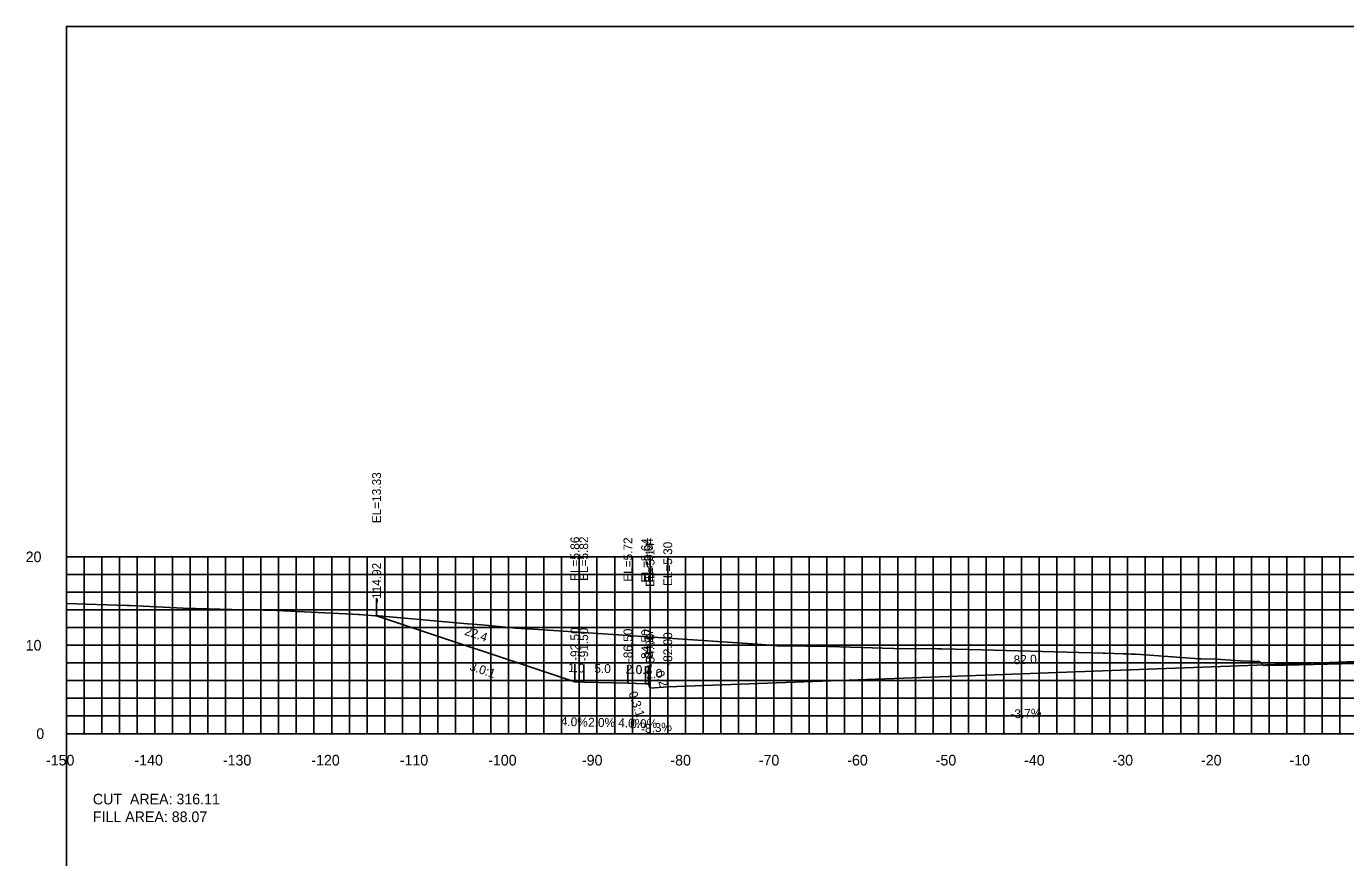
# Model space of a CAD drawing. Extents: x 1797419 to 1809236, y 248759 to 251512.
# Drawn here: x 1805536.5 to 1805685.6, y 250513.2 to 250607.3 of the extents above; entities that cross this region are included whole.
import ezdxf

# ---------------------------------------------------------------- set-up
doc = ezdxf.new("R2010")
doc.units = 0
for name, color, linetype in [('10', 7, 'Continuous'), ('3', 7, 'Continuous'), ('31', 7, 'Continuous'), ('4', 7, 'Continuous'), ('60', 7, 'Continuous'), ('ANNO-TXT', 7, 'Continuous'), ('CL-CNST', 7, 'Continuous'), ('Level 62', 7, 'Continuous'), ('M-ROADS', 7, 'Continuous')]:
    doc.layers.add(name, color=color, linetype=linetype)

msp = doc.modelspace()

# ---------------------------------------------------------------- linework, layer by layer
for p, q in [((1805576.08, 250540.59), (1805576.08, 250542.59)), ((1805598.5, 250533.11), (1805598.5, 250535.11)), ((1805599.5, 250533.07), (1805599.5, 250535.07)), ((1805604.5, 250532.97), (1805604.5, 250534.97)), ((1805606.5, 250532.89), (1805606.5, 250534.89)), ((1805606.83, 250532.89), (1805606.83, 250534.89)), ((1805607, 250532.39), (1805607, 250534.39)), ((1805609, 250532.56), (1805609, 250534.56))]:
    msp.add_line(p, q)
msp.add_lwpolyline([(1805541, 250417.26), (1805841, 250417.26), (1805841, 250607.26), (1805541, 250607.26)], close=True)
at = {"layer": '60'}
for p, q in [((1805540.94, 250547.26), (1805541, 250547.26)), ((1805541, 250527.26), (1805541, 250547.26)), ((1805540.94, 250537.26), (1805541, 250537.26)), ((1805540.94, 250527.26), (1805541, 250527.26)), ((1805541, 250527.26), (1805841, 250527.26)), ((1805541, 250527.2), (1805541, 250527.26)), ((1805551, 250527.2), (1805551, 250527.26)), ((1805561, 250527.2), (1805561, 250527.26)), ((1805571, 250527.2), (1805571, 250527.26)), ((1805581, 250527.2), (1805581, 250527.26)), ((1805591, 250527.2), (1805591, 250527.26)), ((1805601, 250527.2), (1805601, 250527.26)), ((1805611, 250527.2), (1805611, 250527.26)), ((1805621, 250527.2), (1805621, 250527.26)), ((1805631, 250527.2), (1805631, 250527.26)), ((1805641, 250527.2), (1805641, 250527.26)), ((1805651, 250527.2), (1805651, 250527.26)), ((1805661, 250527.2), (1805661, 250527.26)), ((1805671, 250527.2), (1805671, 250527.26)), ((1805681, 250527.2), (1805681, 250527.26))]:
    msp.add_line(p, q, dxfattribs=at)
at = {"layer": 'CL-CNST'}
msp.add_lwpolyline([(1805576.08, 250540.59), (1805598.5, 250533.11), (1805599.5, 250533.07), (1805604.5, 250532.97), (1805606.5, 250532.89), (1805606.83, 250532.89), (1805607, 250532.39), (1805609, 250532.56), (1805691, 250535.59), (1805749, 250537.74), (1805751, 250537.57), (1805751.17, 250538.07), (1805751.5, 250538.07), (1805753.5, 250538.15), (1805758.5, 250538.25), (1805759.5, 250538.29), (1805763.19, 250537.06)], dxfattribs=at)
at = {"layer": 'Level 62'}
for p, q in [((1805541, 250547.26), (1805841, 250547.26)), ((1805541, 250527.26), (1805541, 250547.26)), ((1805543, 250527.26), (1805543, 250547.26)), ((1805545, 250527.26), (1805545, 250547.26)), ((1805547, 250527.26), (1805547, 250547.26)), ((1805549, 250527.26), (1805549, 250547.26)), ((1805551, 250527.26), (1805551, 250547.26)), ((1805553, 250527.26), (1805553, 250547.26)), ((1805555, 250527.26), (1805555, 250547.26)), ((1805557, 250527.26), (1805557, 250547.26)), ((1805559, 250527.26), (1805559, 250547.26)), ((1805561, 250527.26), (1805561, 250547.26)), ((1805563, 250527.26), (1805563, 250547.26)), ((1805565, 250527.26), (1805565, 250547.26)), ((1805567, 250527.26), (1805567, 250547.26)), ((1805569, 250527.26), (1805569, 250547.26)), ((1805571, 250527.26), (1805571, 250547.26)), ((1805573, 250527.26), (1805573, 250547.26)), ((1805575, 250527.26), (1805575, 250547.26)), ((1805577, 250527.26), (1805577, 250547.26)), ((1805579, 250527.26), (1805579, 250547.26)), ((1805581, 250527.26), (1805581, 250547.26)), ((1805583, 250527.26), (1805583, 250547.26)), ((1805585, 250527.26), (1805585, 250547.26)), ((1805587, 250527.26), (1805587, 250547.26)), ((1805589, 250527.26), (1805589, 250547.26)), ((1805591, 250527.26), (1805591, 250547.26)), ((1805593, 250527.26), (1805593, 250547.26)), ((1805595, 250527.26), (1805595, 250547.26)), ((1805597, 250527.26), (1805597, 250547.26)), ((1805599, 250527.26), (1805599, 250547.26)), ((1805601, 250527.26), (1805601, 250547.26)), ((1805603, 250527.26), (1805603, 250547.26)), ((1805605, 250527.26), (1805605, 250547.26)), ((1805607, 250527.26), (1805607, 250547.26)), ((1805609, 250527.26), (1805609, 250547.26)), ((1805611, 250527.26), (1805611, 250547.26)), ((1805613, 250527.26), (1805613, 250547.26)), ((1805615, 250527.26), (1805615, 250547.26)), ((1805617, 250527.26), (1805617, 250547.26)), ((1805619, 250527.26), (1805619, 250547.26)), ((1805621, 250527.26), (1805621, 250547.26)), ((1805623, 250527.26), (1805623, 250547.26)), ((1805625, 250527.26), (1805625, 250547.26)), ((1805627, 250527.26), (1805627, 250547.26)), ((1805629, 250527.26), (1805629, 250547.26)), ((1805631, 250527.26), (1805631, 250547.26)), ((1805633, 250527.26), (1805633, 250547.26)), ((1805635, 250527.26), (1805635, 250547.26)), ((1805637, 250527.26), (1805637, 250547.26)), ((1805639, 250527.26), (1805639, 250547.26)), ((1805641, 250527.26), (1805641, 250547.26)), ((1805643, 250527.26), (1805643, 250547.26)), ((1805645, 250527.26), (1805645, 250547.26)), ((1805647, 250527.26), (1805647, 250547.26)), ((1805649, 250527.26), (1805649, 250547.26)), ((1805651, 250527.26), (1805651, 250547.26)), ((1805653, 250527.26), (1805653, 250547.26)), ((1805655, 250527.26), (1805655, 250547.26)), ((1805657, 250527.26), (1805657, 250547.26)), ((1805659, 250527.26), (1805659, 250547.26)), ((1805661, 250527.26), (1805661, 250547.26)), ((1805663, 250527.26), (1805663, 250547.26)), ((1805665, 250527.26), (1805665, 250547.26)), ((1805667, 250527.26), (1805667, 250547.26)), ((1805669, 250527.26), (1805669, 250547.26)), ((1805671, 250527.26), (1805671, 250547.26)), ((1805673, 250527.26), (1805673, 250547.26)), ((1805675, 250527.26), (1805675, 250547.26)), ((1805677, 250527.26), (1805677, 250547.26)), ((1805679, 250527.26), (1805679, 250547.26)), ((1805681, 250527.26), (1805681, 250547.26)), ((1805683, 250527.26), (1805683, 250547.26)), ((1805685, 250527.26), (1805685, 250547.26)), ((1805541, 250545.26), (1805841, 250545.26)), ((1805541, 250543.26), (1805841, 250543.26)), ((1805541, 250541.26), (1805841, 250541.26)), ((1805541, 250539.26), (1805841, 250539.26)), ((1805541, 250537.26), (1805841, 250537.26)), ((1805541, 250535.26), (1805841, 250535.26)), ((1805541, 250533.26), (1805841, 250533.26)), ((1805541, 250531.26), (1805841, 250531.26)), ((1805541, 250529.26), (1805841, 250529.26)), ((1805541, 250527.26), (1805841, 250527.26))]:
    msp.add_line(p, q, dxfattribs=at)
at = {"layer": 'M-ROADS'}
msp.add_lwpolyline([(1805541, 250541.97), (1805547.83, 250541.75), (1805547.99, 250541.75), (1805548.19, 250541.76), (1805554.97, 250541.41), (1805555.42, 250541.41), (1805555.62, 250541.4), (1805559.71, 250541.31), (1805563.27, 250541.24), (1805563.63, 250541.24), (1805563.96, 250541.24), (1805573.38, 250540.77), (1805573.94, 250540.74), (1805574.12, 250540.73), (1805575.94, 250540.59), (1805576.32, 250540.59), (1805586.36, 250539.68), (1805587.96, 250539.56), (1805591.83, 250539.21), (1805591.85, 250539.21), (1805592.39, 250539.16), (1805593.04, 250539.12), (1805593.08, 250539.12), (1805593.83, 250539.09), (1805619.14, 250537.37), (1805621.38, 250537.18), (1805621.5, 250537.18), (1805621.74, 250537.18), (1805621.86, 250537.18), (1805622.09, 250537.18), (1805627.16, 250537.12), (1805634.58, 250536.91), (1805639.47, 250536.85), (1805639.78, 250536.84), (1805639.98, 250536.84), (1805644.51, 250536.74), (1805658.24, 250536.36), (1805658.45, 250536.35), (1805660.48, 250536.3), (1805660.98, 250536.29), (1805661, 250536.29), (1805661.43, 250536.27), (1805661.44, 250536.27), (1805661.97, 250536.26), (1805669.12, 250535.72), (1805669.29, 250535.72), (1805669.31, 250535.72), (1805671.04, 250535.69), (1805673.19, 250535.53), (1805673.75, 250535.5), (1805675.85, 250535.43), (1805675.97, 250535.33), (1805676.37, 250534.96), (1805676.44, 250534.99), (1805676.44, 250534.99), (1805676.45, 250535), (1805676.46, 250535.01), (1805676.47, 250535.01), (1805676.48, 250535.01), (1805676.49, 250535), (1805676.5, 250535), (1805676.51, 250535), (1805676.53, 250534.99), (1805676.53, 250534.99), (1805676.54, 250534.98), (1805676.56, 250534.97), (1805676.57, 250534.97), (1805676.58, 250534.97), (1805676.6, 250534.99), (1805676.63, 250535), (1805676.63, 250535), (1805676.66, 250534.99), (1805676.69, 250534.98), (1805676.7, 250534.98), (1805676.72, 250534.98), (1805676.76, 250534.99), (1805676.81, 250534.99), (1805676.87, 250534.98), (1805676.93, 250534.97), (1805676.97, 250534.97), (1805677.02, 250534.97), (1805677.11, 250534.99), (1805678.79, 250535.02), (1805690.02, 250535.27)], dxfattribs=at)

# ---------------------------------------------------------------- texts
for s, rotation, p in [('3.0:1', 341.5651, (1805586.5, 250534.48)), ('0.3:1', 288.4353, (1805604.55, 250531.85))]:
    msp.add_text(s, height=1, rotation=rotation).set_placement(p)
at = {"layer": '10'}
for s, p in [('-150', (1805538.7, 250523.66)), ('-140', (1805548.7, 250523.66)), ('-130', (1805558.7, 250523.66)), ('-120', (1805568.7, 250523.66)), ('-110', (1805578.7, 250523.66)), ('-100', (1805588.7, 250523.66)), ('-90', (1805599.3, 250523.66)), ('-80', (1805609.3, 250523.66)), ('-70', (1805619.3, 250523.66)), ('-60', (1805629.3, 250523.66)), ('-50', (1805639.3, 250523.66)), ('-40', (1805649.3, 250523.66)), ('-30', (1805659.3, 250523.66)), ('-20', (1805669.3, 250523.66)), ('-10', (1805679.3, 250523.66))]:
    msp.add_text(s, height=1.2, dxfattribs=at).set_placement(p)
at = {"layer": '3'}
for s, p in [('EL=13.33', (1805576.58, 250551.06)), ('EL=5.86', (1805599, 250544.53)), ('EL=5.82', (1805600, 250544.54)), ('EL=5.72', (1805605, 250544.44)), ('EL=5.64', (1805607, 250544.36)), ('EL=5.64', (1805607.33, 250544.36)), ('EL=5.14', (1805607.5, 250543.86)), ('EL=5.30', (1805609.5, 250543.95)), ('-114.92', (1805576.58, 250542.05)), ('-92.50', (1805599, 250535.49)), ('-91.50', (1805600, 250535.45)), ('-86.50', (1805605, 250535.35)), ('-84.50', (1805607, 250535.27)), ('-84.17', (1805607.33, 250535.35)), ('-84.00', (1805607.5, 250534.77)), ('-82.00', (1805609.5, 250534.94))]:
    msp.add_text(s, height=1, rotation=90, dxfattribs=at).set_placement(p)
at = {"layer": '31'}
for s, p in [('20', (1805536.4, 250546.66)), ('10', (1805536.4, 250536.66)), ('0', (1805537.6, 250526.66))]:
    msp.add_text(s, height=1.2, dxfattribs=at).set_placement(p)
at = {"layer": '4'}
for s, rotation, p in [('22.4', 341.5651, (1805585.95, 250538.46)), ('82.0', 2.119, (1805648.14, 250535.11)), ('1.0', 357.7094, (1805597.73, 250534.24)), ('5.0', 358.8542, (1805600.7, 250534.15)), ('2.0', 357.7094, (1805604.23, 250534.08)), ('2.0', 4.7636, (1805606.59, 250533.46)), ('0.2', 288.4353, (1805607.56, 250534.21)), ('-3.7%', 2.119, (1805647.78, 250528.99)), ('4.0%', 357.7094, (1805596.89, 250528.17)), ('2.0%', 358.8542, (1805599.99, 250528.06)), ('4.0%', 357.7094, (1805603.39, 250528.01)), ('-8.3%', 4.7636, (1805606.02, 250527.29))]:
    msp.add_text(s, height=1, rotation=rotation, dxfattribs=at).set_placement(p)
for s, p in [('0.3', (1805605.39, 250533.99)), ('0.0%', (1805604.76, 250527.89))]:
    msp.add_text(s, height=1, dxfattribs=at).set_placement(p)
at = {"layer": '60'}
msp.add_text('-', height=0.0001, dxfattribs=at).set_placement((1805541, 250527.26))
at = {"layer": 'ANNO-TXT'}
for s, p in [('CUT  AREA: 316.11', (1805544, 250519.26)), ('FILL AREA: 88.07', (1805544, 250517.26))]:
    msp.add_text(s, height=1.2, dxfattribs=at).set_placement(p)

doc.saveas('drawing.dxf')
